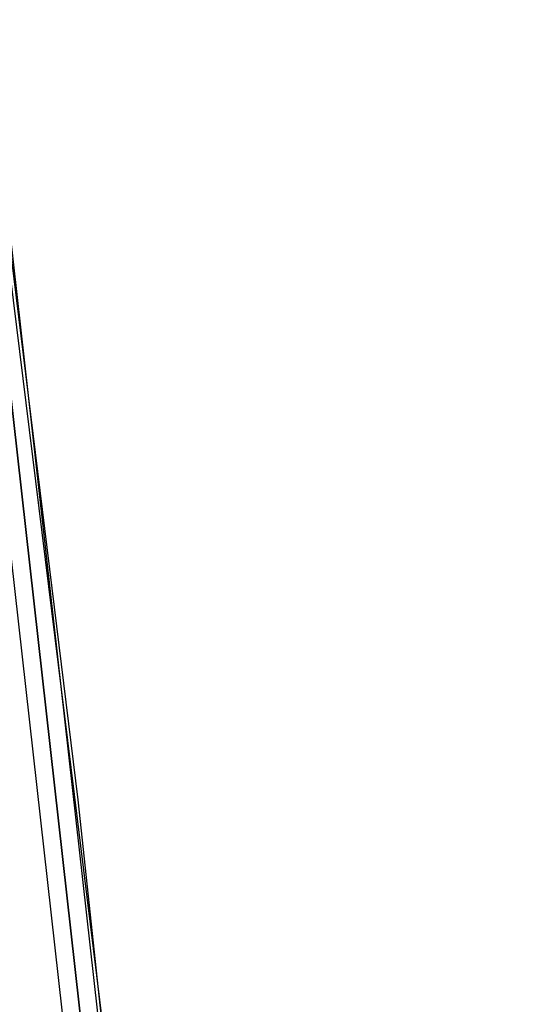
# Model space of a CAD drawing. Header units: feet. Extents: x -79 to 198, y -22 to 181.
# Tile 913 of 982: x 136.78 to 137.551, y 129.58 to 131.046. Entities that reach past the tile are written whole.
import ezdxf

# ---------------------------------------------------------------- set-up
doc = ezdxf.new("R2010")
doc.units = ezdxf.units.FT
doc.layers.add('A-LINEA', color=7, linetype='CONTINUOUS')

msp = doc.modelspace()

# ---------------------------------------------------------------- linework, layer by layer
at = {"layer": 'A-LINEA'}
for points in [[(138.3067, 108.7111), (138.2133, 112.1778), (138.0667, 115.6578), (137.8533, 119.1244), (137.6, 122.5911), (137.28, 126.0578), (136.9067, 129.5244), (136.48, 132.9778), (136, 136.4178), (135.4667, 139.8578), (134.88, 143.2844)], [(138.3067, 108.7111), (138.2133, 112.1778), (138.0667, 115.6578), (137.8533, 119.1244), (137.6, 122.5911), (137.28, 126.0578), (136.9067, 129.5244), (136.48, 132.9778), (136, 136.4178), (135.4667, 139.8578), (134.88, 143.2844)], [(138.3467, 106.2578), (138.2933, 109.6444), (138.1733, 113.0311), (138.0267, 116.4044), (137.8133, 119.7778), (137.5467, 123.1511), (137.2267, 126.5244), (136.8667, 129.8844), (136.4533, 133.2444), (135.9733, 136.5911), (135.4533, 139.9378), (134.88, 143.2711)], [(138.3467, 106.2578), (138.2933, 109.6444), (138.1733, 113.0311), (138.0267, 116.4044), (137.8133, 119.7778), (137.5467, 123.1511), (137.2267, 126.5244), (136.8667, 129.8844), (136.4533, 133.2444), (135.9733, 136.5911), (135.4533, 139.9378), (134.88, 143.2711)], [(137.1733, 126.8578), (136.7333, 130.7778), (136.7067, 130.7778), (137.1467, 126.8578), (137.16, 126.8578), (137.1733, 126.8578)], [(137.1733, 126.8578), (136.7333, 130.7778), (136.7067, 130.7778), (137.1467, 126.8578), (137.16, 126.8578), (137.1733, 126.8578)], [(137.2, 126.8578), (136.76, 130.7778), (136.7467, 130.7778), (136.7333, 130.7778), (137.1733, 126.8578), (137.2, 126.8578)], [(137.2, 126.8578), (136.76, 130.7778), (136.7467, 130.7778), (136.7333, 130.7778), (137.1733, 126.8578), (137.2, 126.8578)]]:
    msp.add_lwpolyline(points, dxfattribs=at)

doc.saveas('drawing.dxf')
